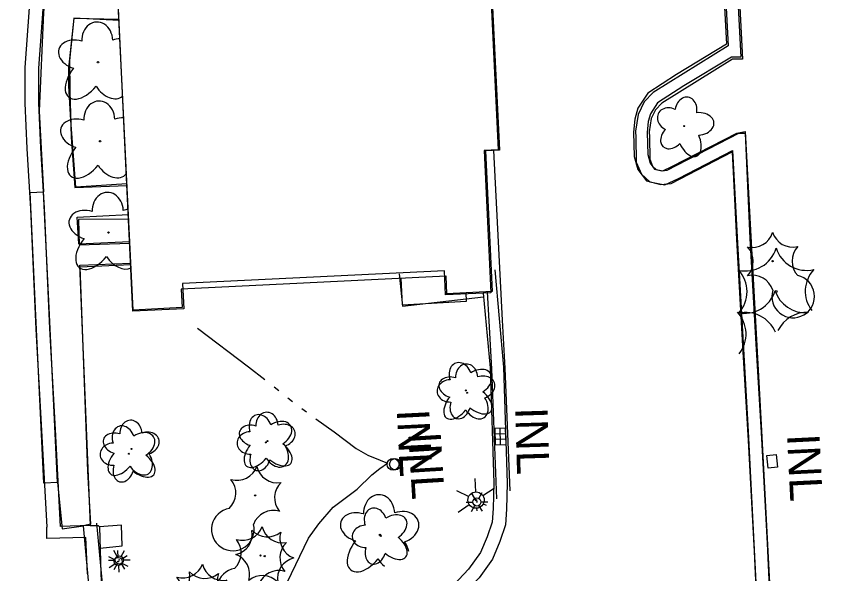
# Model space of a CAD drawing. Extents: x 588843 to 2552415, y 180129 to 269402.
# Drawn here: x 594846.8 to 594997.5, y 184770.3 to 184873.1 of the extents above; entities that cross this region are included whole.
import ezdxf

# ---------------------------------------------------------------- set-up
doc = ezdxf.new("R2010")
doc.units = 0
for name, color, linetype in [('Default', 7, 'Continuous'), ('E_BLD', 7, 'Continuous'), ('E_DRN', 7, 'Continuous'), ('E_DRN_Text', 7, 'Continuous'), ('E_DWY', 7, 'Continuous'), ('E_LAND_Vegetation', 7, 'Continuous'), ('E_LTG', 7, 'Continuous'), ('E_PATH_Sidewalk', 7, 'Continuous'), ('E_WTR_P', 7, 'Continuous'), ('Level 17', 7, 'Continuous')]:
    doc.layers.add(name, color=color, linetype=linetype)

# ---------------------------------------------------------------- blocks, each defined once
blk = doc.blocks.new('DTRE')
at = {"layer": 'Default'}
blk.add_circle((-0.18, 0), 0.183, dxfattribs=at)
for centre, major_axis, ratio in [((-1.87, 5.32), (1.36, -4.98), 0.782863), ((4.06, 2.74), (-5.27, -2.93), 0.691916), ((-5.87, 0.15), (4.93, -0.12), 0.832022), ((3.54, -3.71), (-5.01, 4.58), 0.560249), ((-2.49, -5.24), (1.8, 4.86), 0.716896)]:
    blk.add_ellipse(centre, major_axis=major_axis, ratio=ratio, start_param=1.570796, end_param=4.712389, dxfattribs=at)
blk = doc.blocks.new('LPOL')
at = {"layer": 'Default'}
for p, q in [((-0.75, 1.3), (-2, 3.46)), ((0.75, 1.3), (2, 3.46)), ((-4, 0), (-1.5, 0)), ((1.5, 0), (4, 0)), ((-2, -3.46), (-0.75, -1.3)), ((2, -3.46), (0.75, -1.3))]:
    blk.add_line(p, q, dxfattribs=at)
for radius in [1.5, 1.5, 1.5, 0.125]:
    blk.add_circle((0, 0), radius, dxfattribs=at)
blk = doc.blocks.new('INLT_28')
at = {"layer": 'E_DRN_Text'}
blk.add_text('INL', height=12, dxfattribs=at).set_placement((-11.03, -6))
blk = doc.blocks.new('CTRE')
at = {"layer": 'Default'}
blk.add_circle((0, 0), 0.223, dxfattribs=at)
for centre, start, end in [((-11.97, 8.96), 280.2067, 5.9716), ((1.81, 14.92), 220.2113, 305.9762), ((13.83, 5.89), 160.2113, 245.9762), ((-13.83, -5.9), 340.2113, 65.9762), ((12.03, -9.04), 185.9272, 100.2511), ((-1.81, -14.93), 40.2113, 125.9762)]:
    blk.add_arc(centre, 7.87, start, end, dxfattribs=at)
blk = doc.blocks.new('U353')
at = {"layer": 'E_LAND_Vegetation'}
blk.add_circle((0, 0.09), 0.128, dxfattribs=at)
for centre, major_axis, ratio, start_param, end_param in [((-0.14, 4.07), (0.13, -3.45), 0.832022, 1.570796, 4.712389), ((-3.76, 1.48), (3.47, -1.05), 0.716896, 1.570796, 4.712389), ((3.65, 1.5), (-3.42, -1.17), 0.782863, 4.341976, 4.712389), ((-2.43, -2.67), (2.98, 3.7), 0.560249, 1.570796, 4.712389), ((2.1, -2.75), (-2.28, 3.56), 0.691916, 1.570796, 3.215378)]:
    blk.add_ellipse(centre, major_axis=major_axis, ratio=ratio, start_param=start_param, end_param=end_param, dxfattribs=at)
blk = doc.blocks.new('U354')
at = {"layer": 'E_LAND_Vegetation'}
blk.add_circle((0, 0.09), 0.128, dxfattribs=at)
for centre, major_axis, ratio, start_param, end_param in [((-0.14, 4.07), (0.13, -3.45), 0.832022, 1.570796, 4.712389), ((-3.76, 1.48), (3.47, -1.05), 0.716896, 1.570796, 4.712389), ((3.65, 1.5), (-3.42, -1.17), 0.782863, 4.248813, 4.712389), ((-2.43, -2.67), (2.98, 3.7), 0.560249, 1.570796, 4.712389), ((3.65, 1.5), (-3.42, -1.17), 0.782863, 1.570796, 1.591581), ((2.1, -2.75), (-2.28, 3.56), 0.691916, 4.67734, 4.712389), ((2.1, -2.75), (-2.28, 3.56), 0.691916, 1.570796, 3.363555)]:
    blk.add_ellipse(centre, major_axis=major_axis, ratio=ratio, start_param=start_param, end_param=end_param, dxfattribs=at)
blk = doc.blocks.new('U355')
at = {"layer": 'E_LAND_Vegetation'}
blk.add_circle((0, 0.09), 0.128, dxfattribs=at)
for centre, major_axis, ratio, start_param, end_param in [((-0.14, 4.07), (0.13, -3.45), 0.832022, 1.570796, 4.712389), ((-3.76, 1.48), (3.47, -1.05), 0.716896, 1.570796, 4.712389), ((3.65, 1.5), (-3.42, -1.17), 0.782863, 4.455644, 4.712389), ((-2.43, -2.67), (2.98, 3.7), 0.560249, 1.570796, 4.712389), ((2.1, -2.75), (-2.28, 3.56), 0.691916, 1.570796, 3.056977)]:
    blk.add_ellipse(centre, major_axis=major_axis, ratio=ratio, start_param=start_param, end_param=end_param, dxfattribs=at)
blk = doc.blocks.new('LPOL_4')
at = {"layer": 'E_LTG'}
for p, q in [((-2.46, 4.26), (-6.56, 11.36)), ((2.46, 4.26), (6.56, 11.36)), ((-13.12, 0), (-4.92, 0)), ((4.92, 0), (13.12, 0)), ((-6.56, -11.36), (-2.46, -4.26)), ((6.56, -11.36), (2.46, -4.26))]:
    blk.add_line(p, q, dxfattribs=at)
for radius in [4.92, 4.92, 4.92, 0.41]:
    blk.add_circle((0, 0), radius, dxfattribs=at)
blk = doc.blocks.new('INLT_28_1')
at = {"layer": 'E_DRN_Text'}
blk.add_text('INL', height=39.37, dxfattribs=at).set_placement((-36.18, -19.69))
blk = doc.blocks.new('INLO_3')
at = {"layer": 'E_DRN'}
for p, q in [((6.56, -13.12), (6.56, 0)), ((13.12, -13.12), (13.12, 0)), ((19.68, -6.56), (0, -6.56))]:
    blk.add_line(p, q, dxfattribs=at)
blk.add_lwpolyline([(0, -13.12), (19.68, -13.12), (19.68, 0), (0, 0)], close=True, dxfattribs=at)
blk = doc.blocks.new('INLT_31_1')
at = {"layer": 'E_DRN_Text'}
blk.add_text('INL', height=39.37, dxfattribs=at).set_placement((-36.18, -19.69))
blk = doc.blocks.new('DTRE_4')
at = {"layer": 'E_LAND_Vegetation'}
blk.add_circle((-0.6, 0), 0.601, dxfattribs=at)
for centre, major_axis, ratio in [((-6.14, 17.45), (4.46, -16.34), 0.782863), ((13.31, 8.98), (-17.3, -9.61), 0.691916), ((-19.26, 0.5), (16.18, -0.4), 0.832022), ((11.62, -12.16), (-16.44, 15.03), 0.560249), ((-8.18, -17.2), (5.91, 15.93), 0.716896)]:
    blk.add_ellipse(centre, major_axis=major_axis, ratio=ratio, start_param=1.570796, end_param=4.712389, dxfattribs=at)
blk = doc.blocks.new('CTRE_4')
at = {"layer": 'E_LAND_Vegetation'}
blk.add_circle((0, 0), 0.733, dxfattribs=at)
for centre, radius, start, end in [((-39.28, 29.41), 25.81, 280.2067, 5.97162), ((5.93, 48.96), 25.81, 220.21132, 305.97623), ((45.37, 19.34), 25.81, 160.21133, 245.97624), ((-45.37, -19.35), 25.81, 340.21132, 65.97623), ((39.47, -29.65), 25.83, 100.25111, 185.92721), ((-5.93, -48.97), 25.81, 40.21133, 125.97624)]:
    blk.add_arc(centre, radius, start, end, dxfattribs=at)

msp = doc.modelspace()

# ---------------------------------------------------------------- linework, layer by layer
at = {"layer": 'E_BLD'}
for points in [[(594868.32, 184818.92), (594863.13, 184925.55), (594926.27, 184928.62), (594927.13, 184910.95), (594932.91, 184911.23), (594935.97, 184848.4), (594933.39, 184848.27), (594934.65, 184822.31), (594926.28, 184821.9), (594926.12, 184825.17), (594877.24, 184822.79), (594877.4, 184819.36), (594868.32, 184818.92)], [(594868.3, 184818.7), (594863.25, 184925.2), (594926.19, 184928.18), (594927.03, 184910.37), (594932.8, 184910.64), (594935.75, 184848.49), (594933.18, 184848.37), (594934.42, 184822.1), (594926.03, 184821.7), (594925.82, 184826.13), (594877.46, 184823.83), (594877.68, 184819.14)]]:
    msp.add_lwpolyline(points, close=True, dxfattribs=at)
at = {"layer": 'E_DRN'}
msp.add_lwpolyline([(594985.34, 184792.09), (594987.06, 184792.28), (594987.33, 184789.92), (594985.61, 184789.72)], close=True, dxfattribs=at)
for centre, radius in [((594916.34, 184790.44), 1.1), ((594916.74, 184790.46), 1.04)]:
    msp.add_circle(centre, radius, dxfattribs=at)
at = {"layer": 'E_DWY'}
for points in [[(594872.55, 184961.08), (594871.44, 184962.16), (594869.49, 184962.96), (594867.39, 184962.41), (594865.51, 184961.26), (594855.28, 184949.94), (594847.31, 184940.62), (594846.77, 184938.49), (594847.4, 184936.43), (594848.31, 184935.03), (594857.63, 184925.45), (594855.26, 184913.92), (594853.15, 184904.14), (594851.13, 184893.19), (594850.73, 184889.56), (594849.17, 184874.69), (594848.37, 184863.65), (594848.37, 184857.09), (594848.74, 184848.72), (594849.4, 184837.62), (594850.38, 184815.39), (594851.43, 184796.7), (594852.38, 184778.83)], [(594870.88, 184959.21), (594870.04, 184960.03), (594869.31, 184960.33), (594868.38, 184960.09), (594867.12, 184959.32), (594857.16, 184948.29), (594849.59, 184939.44), (594849.37, 184938.56), (594849.69, 184937.5), (594850.27, 184936.6), (594860.35, 184926.24), (594857.71, 184913.41), (594855.6, 184903.65), (594853.61, 184892.82), (594853.21, 184889.29), (594851.66, 184874.47), (594850.87, 184863.56), (594850.87, 184857.15), (594851.24, 184848.85), (594851.9, 184837.74), (594852.88, 184815.51), (594853.92, 184796.84), (594854.88, 184778.96)], [(594974.66, 184932.39), (594975.61, 184909.78), (594977.73, 184877.11), (594978.24, 184867.66), (594964.37, 184859.04), (594962.71, 184857.32), (594961.61, 184855), (594961.12, 184851.95), (594961.17, 184850.76)], [(594977.16, 184932.49), (594978.11, 184909.91), (594980.23, 184877.26), (594980.87, 184865.2), (594979.03, 184865.21), (594965.96, 184857.08), (594964.79, 184855.87), (594964.02, 184854.25), (594963.63, 184851.8), (594963.67, 184850.87)], [(594975.21, 184917.53), (594976.41, 184895.24), (594977.55, 184874.8), (594977.92, 184867.99), (594968.68, 184862.39), (594963.39, 184858.96), (594961.56, 184856.18), (594961, 184854.17), (594960.76, 184851.77), (594960.87, 184847.27), (594961.51, 184844.88), (594963.12, 184842.74), (594965.77, 184842.06), (594967.7, 184842.28), (594978.98, 184848.12), (594979.73, 184831.96), (594980.92, 184811.23)], [(594977.83, 184914.19), (594978.9, 184895.38), (594980.04, 184874.94), (594980.55, 184865.6), (594978.81, 184865.61), (594970, 184860.28), (594965.19, 184857.15), (594963.87, 184855.14), (594963.47, 184853.7), (594963.26, 184851.68), (594963.36, 184847.63), (594963.8, 184846), (594964.59, 184844.94), (594965.95, 184844.6), (594966.96, 184844.71), (594980.19, 184851.55), (594981.33, 184851.57), (594982.23, 184832.09), (594983.34, 184812.67)], [(594853.2, 184888.17), (594851.76, 184873.83), (594850.96, 184855.63), (594851.82, 184840.75)], [(594961.17, 184850.84), (594961.23, 184846.23), (594962.19, 184843.99), (594963.74, 184842.57), (594966.49, 184842.01), (594969.05, 184843.2), (594979.04, 184848.34), (594979.96, 184831.23)], [(594963.67, 184850.87), (594963.72, 184846.76), (594964.27, 184845.48), (594964.92, 184844.88), (594966.18, 184844.62), (594967.95, 184845.45), (594979.84, 184851.57), (594981.35, 184851.85), (594982.45, 184831.36)], [(594937.94, 184785.52), (594937.06, 184808.16), (594936.56, 184817.02), (594934.96, 184848.35)], [(594854.38, 184787.08), (594851.88, 184786.96), (594850.39, 184817.9), (594849.32, 184840.63), (594851.82, 184840.75)], [(594854.38, 184787.08), (594852.89, 184818.02), (594851.82, 184840.75)], [(594979.96, 184831.23), (594981.89, 184796.48), (594983.58, 184763.78), (594983.85, 184752.68), (594975.23, 184748.06)], [(594982.45, 184831.36), (594984.39, 184796.61), (594986.08, 184763.88), (594986.41, 184750.37), (594984.76, 184750.33), (594976.41, 184745.86)], [(594935.1, 184826.35), (594936.75, 184808.4), (594937.43, 184786.97), (594937.31, 184782.15), (594937.08, 184779.29), (594936.07, 184776.19), (594934.68, 184772.91), (594932.21, 184769.49), (594923.87, 184760.67)], [(594932.99, 184822.03), (594934.26, 184808.25), (594934.92, 184786.96), (594934.81, 184782.28), (594934.61, 184779.78), (594933.73, 184777.06), (594932.48, 184774.14), (594930.28, 184771.09), (594922.05, 184762.38)], [(594935.49, 184784.06), (594935.49, 184784.06), (594934.56, 184808.04), (594934.06, 184816.88), (594933.79, 184822.27)], [(594854.38, 184787.08), (594855.21, 184778.54), (594859.18, 184779.06)], [(594859.89, 184770.26), (594859.63, 184776.96), (594852.39, 184776.78), (594852.38, 184778.83)], [(594860.4, 184779.16), (594854.88, 184778.96)], [(594867.43, 184624.04), (594866.42, 184645.27), (594865.12, 184666.12), (594863.38, 184704.42), (594861.58, 184740.36), (594860.43, 184765.62), (594859.18, 184779.06)], [(594860.4, 184779.16), (594861.52, 184779.15), (594861.86, 184779.18), (594862.1, 184778.9), (594862.39, 184770.36), (594863.5, 184745.87), (594864.98, 184717.52), (594866.34, 184690.62)], [(594869.93, 184624.16), (594868.92, 184645.4), (594867.62, 184666.25), (594865.87, 184704.54), (594864.08, 184740.48), (594862.93, 184765.79), (594861.65, 184779.57)]]:
    msp.add_lwpolyline(points, dxfattribs=at)
at = {"layer": 'E_LAND_Vegetation'}
for centre, radius in [((594987.08, 184822.35), 0.167), ((594913.91, 184777.4), 0.128)]:
    msp.add_circle(centre, radius, dxfattribs=at)
for centre, radius, start, end in [((594981.42, 184832.03), 5.9, 257.3365, 343.1015), ((594992.68, 184832.14), 5.9, 197.3412, 283.1061), ((594975.8, 184822.31), 5.9, 317.3412, 43.1061), ((594998.35, 184822.39), 5.9, 137.3412, 217.0684), ((594981.23, 184824.2), 5.9, 257.3365, 343.1015), ((594992.49, 184824.31), 5.9, 197.3412, 274.5132), ((594975.62, 184814.48), 5.9, 321.8303, 43.1061), ((594981.48, 184812.56), 5.9, 22.4969, 103.1061), ((594992.76, 184812.6), 5.91, 86.9159, 154.8441)]:
    msp.add_arc(centre, radius, start, end, dxfattribs=at)
for centre, major_axis, ratio, start_param, end_param in [((594913.77, 184781.38), (0.13, -3.45), 0.832022, 1.570796, 4.712389), ((594910.15, 184778.79), (3.47, -1.05), 0.716896, 1.570796, 4.712389), ((594917.56, 184778.81), (-3.42, -1.17), 0.782863, 1.570796, 4.712389), ((594911.49, 184774.64), (2.98, 3.7), 0.560249, 1.570796, 4.712389), ((594916.01, 184774.56), (-2.28, 3.56), 0.691916, 4.239149, 4.712389), ((594916.01, 184774.56), (-2.28, 3.56), 0.691916, 1.570796, 2.002144)]:
    msp.add_ellipse(centre, major_axis=major_axis, ratio=ratio, start_param=start_param, end_param=end_param, dxfattribs=at)
at = {"layer": 'E_LTG'}
for p, q in [((594931.41, 184787.83), (594931.57, 184785.34)), ((594932.91, 184784.67), (594934.99, 184786.05)), ((594928.08, 184785.62), (594930.32, 184784.51)), ((594928.33, 184781.63), (594930.41, 184783.01)), ((594933, 184783.17), (594933.55, 184782.9)), ((594931.75, 184782.34), (594931.78, 184781.84))]:
    msp.add_line(p, q, dxfattribs=at)
for radius in [1.5, 0.125]:
    msp.add_circle((594931.66, 184783.84), radius, dxfattribs=at)
at = {"layer": 'E_PATH_Sidewalk'}
for points in [[(594867.19, 184842.2), (594857.73, 184841.62), (594856.83, 184853.96), (594856.49, 184860.31), (594856.48, 184863.55), (594857.47, 184872.79), (594865.71, 184872.59)], [(594865.76, 184872.38), (594857.42, 184872.81), (594856.61, 184864.95), (594856.63, 184859.32), (594856.87, 184850.85), (594857.58, 184841.53), (594867.2, 184841.91)], [(594858.34, 184831.12), (594858.02, 184836.08), (594867.47, 184836.55)], [(594867.5, 184835.71), (594858.24, 184835.61), (594858.35, 184830.97), (594867.71, 184831.28)], [(594858.34, 184831.12), (594867.71, 184831.57)], [(594860.45, 184779.16), (594858.48, 184827.18), (594867.9, 184827.58)], [(594867.9, 184827.29), (594858.5, 184826.84), (594859.9, 184789.16), (594860.48, 184779.37), (594859.18, 184779.06)], [(594917.44, 184825.63), (594918.07, 184819.62), (594933.06, 184821.33)], [(594917.76, 184824.77), (594918.03, 184819.87), (594929.91, 184820.53), (594929.85, 184822.08)], [(594862.23, 184774.95), (594866.34, 184775.37), (594866.21, 184779.2), (594862.1, 184778.9)]]:
    msp.add_lwpolyline(points, dxfattribs=at)
at = {"layer": 'E_WTR_P'}
for points in [[(594880.25, 184815.58), (594889.67, 184808.43), (594892.68, 184806.07)], [(594894.38, 184804.73), (594895.23, 184804.06)], [(594896.92, 184802.73), (594897.77, 184802.06)], [(594899.47, 184800.73), (594900.35, 184800.11)], [(594902.1, 184798.85), (594905.44, 184796.45), (594909.52, 184793.34), (594911.69, 184792.15), (594913.97, 184791.19), (594915.3, 184790.66)], [(594896.57, 184768.13), (594896.79, 184768.66), (594900.73, 184776.82), (594902.63, 184779.43), (594905.29, 184782.51), (594909.73, 184785.83), (594912.39, 184788.51), (594913.88, 184789.69), (594915.3, 184790.66)]]:
    msp.add_lwpolyline(points, dxfattribs=at)
at = {"layer": 'Level 17'}
for points in [[(594983.34, 184812.67), (594984.31, 184796.3), (594985.42, 184775.83), (594986.22, 184758.46), (594987.8, 184731.94)], [(594980.92, 184811.23), (594981.89, 184794.85), (594983, 184774.38), (594983.8, 184757.01), (594985.29, 184732)]]:
    msp.add_lwpolyline(points, dxfattribs=at)

# ---------------------------------------------------------------- block references
at = {"layer": 'E_DRN', "xscale": 0.1524003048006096, "yscale": 0.1524003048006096, "rotation": -88.21444582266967}
msp.add_blockref('INLO_3', (594937.11, 184797.12), dxfattribs=at)
at = {"layer": 'E_DRN_Text'}
for name, p, xscale, yscale, rotation in [('INLT_28_1', (594920.28, 184795.13), 0.15240030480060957, 0.15240030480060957, -87.12209734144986), ('INLT_31_1', (594942.03, 184795.48), 0.1524003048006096, 0.1524003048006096, -88.21444582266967), ('INLT_28', (594922.45, 184790.93), 0.49999999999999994, 0.5000000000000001, -86.43585136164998), ('INLT_28_1', (594992.34, 184790.58), 0.15240030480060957, 0.15240030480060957, -87.12209734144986)]:
    msp.add_blockref(name, p, dxfattribs=dict(at, xscale=xscale, yscale=yscale, rotation=rotation))
at = {"layer": 'E_LAND_Vegetation'}
for name, p in [('U353', (594861.85, 184864.55)), ('U354', (594862.24, 184849.97)), ('U355', (594863.79, 184833.12))]:
    msp.add_blockref(name, p, dxfattribs=at)
for name, p, xscale, yscale, rotation in [('DTRE', (594970.18, 184852.83), 0.49999999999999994, 0.49999999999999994, -24.085783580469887), ('CTRE', (594986.43, 184827.93), 0.4999999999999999, 0.5, -22.87015224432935), ('DTRE_4', (594929.86, 184804.09), 0.15240030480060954, 0.15240030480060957, 3.4338469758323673), ('DTRE', (594930.02, 184803.55), 0.49999999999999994, 0.5000000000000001, -86.43585136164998), ('DTRE_4', (594892.92, 184794.49), 0.15240030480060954, 0.15240030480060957, 3.4338469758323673), ('DTRE', (594893.16, 184794.65), 0.49999999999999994, 0.5000000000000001, -86.43585136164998), ('DTRE_4', (594867.64, 184792.41), 0.15240030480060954, 0.15240030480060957, 3.4338469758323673), ('DTRE', (594868.03, 184793.19), 0.49999999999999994, 0.5000000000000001, -86.43585136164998), ('CTRE', (594890.88, 184784.71), 0.49999999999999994, 0.5000000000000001, -86.43585136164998), ('DTRE_4', (594914.19, 184777.24), 0.15240030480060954, 0.15240030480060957, 3.4338469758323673), ('CTRE', (594891.87, 184773.62), 0.49999999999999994, 0.5000000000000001, -86.43585136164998), ('CTRE_4', (594892.64, 184773.48), 0.15240030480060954, 0.15240030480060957, 3.4338469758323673), ('CTRE', (594880.86, 184766.7), 0.49999999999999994, 0.5000000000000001, -86.43585136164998), ('CTRE_4', (594881.13, 184765.82), 0.15240030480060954, 0.15240030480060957, 3.4338469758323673)]:
    msp.add_blockref(name, p, dxfattribs=dict(at, xscale=xscale, yscale=yscale, rotation=rotation))
at = {"layer": 'E_LTG'}
for name, p, xscale, yscale, rotation in [('LPOL_4', (594931.82, 184783.49), 0.15240030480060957, 0.15240030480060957, 0.8014450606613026), ('LPOL', (594865.58, 184772.52), 0.49999999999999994, 0.5000000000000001, -86.43585136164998), ('LPOL_4', (594865.79, 184772.79), 0.15240030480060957, 0.15240030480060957, 0.8014450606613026)]:
    msp.add_blockref(name, p, dxfattribs=dict(at, xscale=xscale, yscale=yscale, rotation=rotation))

doc.saveas('drawing.dxf')
